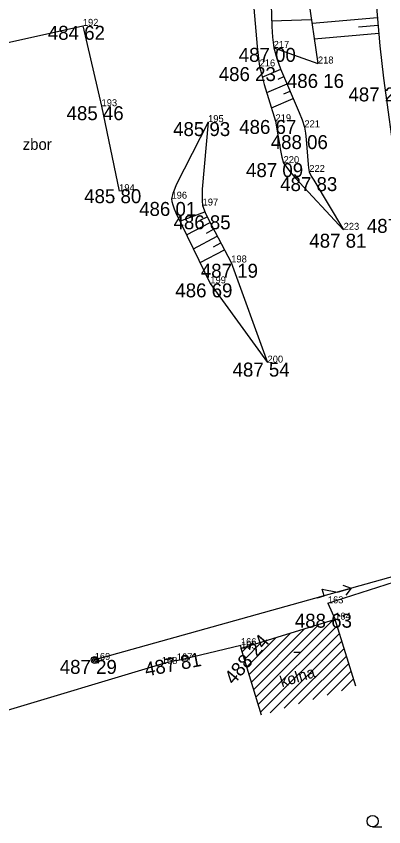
# Model space of a CAD drawing. Extents: x -559180 to -551373, y -1076947 to -1072071.
# Drawn here: x -553542.2 to -553515.9, y -1076395.4 to -1076337.3 of the extents above; entities that cross this region are included whole.
import ezdxf

# ---------------------------------------------------------------- set-up
doc = ezdxf.new("R2010")
doc.units = 0
for name, color, linetype in [('12_PLOTY', 7, 'Continuous'), ('14_BUDOVY', 7, 'Continuous'), ('17_KOMUNIKACE', 7, 'Continuous'), ('1_VODA_ZN', 7, 'Continuous'), ('20_EL_ZN', 7, 'Continuous'), ('23_HRANY', 7, 'Continuous'), ('26_SRAFY', 7, 'Continuous'), ('27_HRANA_PATA', 7, 'Continuous'), ('32', 7, 'Continuous'), ('3_BODY', 7, 'Continuous'), ('45_ZN_KULTURY', 7, 'Continuous'), ('47_ZN_STAV_OBJ$', 7, 'Continuous'), ('52_POPIS_UCELOVY', 7, 'Continuous'), ('6_VYSKY', 7, 'Continuous'), ('NNnadzemní', 7, 'Continuous')]:
    doc.layers.add(name, color=color, linetype=linetype)

# ---------------------------------------------------------------- blocks, each defined once
blk = doc.blocks.new('SLB')
at = {"layer": '20_EL_ZN'}
for radius in [0.25, 0.158, 0.05]:
    blk.add_circle((0, 0), radius, dxfattribs=at)
blk = doc.blocks.new('BD')
at = {"layer": '47_ZN_STAV_OBJ$'}
blk.add_line((-0.25, 0), (0.25, 0), dxfattribs=at)
blk = doc.blocks.new('ZAHRAD')
at = {"layer": '45_ZN_KULTURY'}
blk.add_line((0, 0), (0.65, 0.003), dxfattribs=at)
blk.add_circle((0, 0.403), 0.403, dxfattribs=at)
blk = doc.blocks.new('POINT_DISPLAY')
blk.add_line((0, 0), (0, 0))
blk = doc.blocks.new('ELNN')
at = {"layer": '20_EL_ZN'}
for p, q in [((0, 0), (0.5, 0)), ((0.5, 0), (0.5, 0.5)), ((0.5, 0.5), (1.5, 0)), ((1.5, 0), (2.5, 0))]:
    blk.add_line(p, q, dxfattribs=at)
blk.add_lwpolyline([(2, 0.375), (2.5, 0), (2, -0.375)], dxfattribs=at)

msp = doc.modelspace()

# ---------------------------------------------------------------- linework, layer by layer
at = {"layer": '12_PLOTY'}
for p, q in [((-553519.91, -1076379.39), (-553503.81, -1076374.22)), ((-553519.91, -1076379.39), (-553519.39, -1076380.56)), ((-553530.73, -1076383.48), (-553526.14, -1076382.39)), ((-553526.13, -1076382.64), (-553526.14, -1076382.39)), ((-553530.73, -1076383.48), (-553531.81, -1076383.74)), ((-553547.99, -1076388.59), (-553531.81, -1076383.74))]:
    msp.add_line(p, q, dxfattribs=at)
at = {"layer": '14_BUDOVY'}
for p, q in [((-553519.39, -1076380.56), (-553526.13, -1076382.64)), ((-553517.916, -1076385.338), (-553519.39, -1076380.56)), ((-553524.656, -1076387.418), (-553526.13, -1076382.64))]:
    msp.add_line(p, q, dxfattribs=at)
at = {"layer": '17_KOMUNIKACE'}
for points in [[(-553516.81, -1076332.2), (-553516.181, -1076339.439), (-553515.93, -1076341.76)], [(-553515.93, -1076341.76), (-553515.037, -1076348.204), (-553514.59, -1076351.02)]]:
    msp.add_lwpolyline(points, dxfattribs=at)
at = {"layer": '23_HRANY'}
for p, q in [((-553548.3, -1076340.42), (-553537.46, -1076338)), ((-553537.46, -1076338), (-553536.12, -1076343.76)), ((-553536.12, -1076343.76), (-553534.86, -1076349.85))]:
    msp.add_line(p, q, dxfattribs=at)
at = {"layer": '26_SRAFY'}
for p, q in [((-553521.078, -1076337.572), (-553523.935, -1076337.659)), ((-553521.045, -1076337.801), (-553516.359, -1076337.393)), ((-553517.705, -1076338.081), (-553516.31, -1076337.959)), ((-553520.88, -1076338.926), (-553516.26, -1076338.525)), ((-553524.606, -1076341.68), (-553523.283, -1076341.117)), ((-553523.475, -1076341.819), (-553523.06, -1076341.642)), ((-553524.281, -1076342.781), (-553522.836, -1076342.167)), ((-553523.065, -1076342.883), (-553522.613, -1076342.692)), ((-553523.956, -1076343.881), (-553522.39, -1076343.216)), ((-553530.518, -1076351.99), (-553528.716, -1076351.321)), ((-553530.031, -1076352.984), (-553528.352, -1076352.093)), ((-553529.067, -1076351.933), (-553528.549, -1076351.696)), ((-553528.601, -1076352.852), (-553528.092, -1076352.582)), ((-553529.544, -1076353.979), (-553527.833, -1076353.07)), ((-553528.092, -1076353.834), (-553527.573, -1076353.559)), ((-553529.058, -1076354.973), (-553527.314, -1076354.048))]:
    msp.add_line(p, q, dxfattribs=at)
at = {"layer": '27_HRANA_PATA'}
for p, q in [((-553521.75, -1076332.99), (-553520.62, -1076340.7)), ((-553523.79, -1076339.58), (-553520.62, -1076340.7)), ((-553526.83, -1076354.96), (-553524.23, -1076362.14)), ((-553528.33, -1076356.46), (-553524.23, -1076362.14))]:
    msp.add_line(p, q, dxfattribs=at)
for points in [[(-553524.22, -1076333.37), (-553524.084, -1076334.383), (-553523.995, -1076335.686), (-553523.923, -1076338.052), (-553523.878, -1076338.823), (-553523.79, -1076339.58)], [(-553525.58, -1076334.03), (-553525.371, -1076335.301), (-553525.208, -1076336.723), (-553524.974, -1076339.489), (-553524.881, -1076340.352), (-553524.8, -1076340.91)], [(-553523.79, -1076339.58), (-553523.567, -1076340.333), (-553523.301, -1076341.074), (-553521.965, -1076344.217), (-553521.758, -1076344.747), (-553521.59, -1076345.27)], [(-553524.8, -1076340.91), (-553524.667, -1076341.448), (-553524.47, -1076342.2), (-553523.66, -1076344.84)], [(-553528.49, -1076344.9), (-553530.773, -1076349.407), (-553530.876, -1076349.657), (-553530.962, -1076349.892), (-553531.031, -1076350.112), (-553531.11, -1076350.39)], [(-553528.49, -1076344.9), (-553528.908, -1076349.718), (-553528.92, -1076350.284), (-553528.913, -1076350.548), (-553528.88, -1076350.88)], [(-553523.66, -1076344.84), (-553523.297, -1076346.942), (-553523.197, -1076347.42), (-553523.08, -1076347.84)], [(-553521.59, -1076345.27), (-553521.517, -1076345.701), (-553521.462, -1076346.157), (-553521.314, -1076347.949), (-553521.289, -1076348.183), (-553521.24, -1076348.47)], [(-553523.08, -1076347.84), (-553522.713, -1076348.356), (-553522.261, -1076348.898), (-553518.78, -1076352.62)], [(-553521.24, -1076348.47), (-553521.101, -1076348.769), (-553520.922, -1076349.067), (-553518.78, -1076352.62)], [(-553531.11, -1076350.39), (-553531.077, -1076350.584), (-553531.007, -1076350.84), (-553530.918, -1076351.106), (-553530.803, -1076351.407), (-553528.33, -1076356.46)], [(-553528.88, -1076350.88), (-553528.697, -1076351.373), (-553528.464, -1076351.881), (-553526.83, -1076354.96)]]:
    msp.add_lwpolyline(points, dxfattribs=at)
at = {"layer": '32'}
for p, q in [((-553525.058, -1076386.116), (-553519.552, -1076380.61)), ((-553525.391, -1076385.035), (-553521.597, -1076381.241)), ((-553525.224, -1076385.575), (-553520.575, -1076380.926)), ((-553524.891, -1076386.656), (-553519.25, -1076381.015)), ((-553525.558, -1076384.495), (-553522.62, -1076381.557)), ((-553524.724, -1076387.197), (-553519.083, -1076381.555)), ((-553525.891, -1076383.414), (-553524.666, -1076382.188)), ((-553525.725, -1076383.954), (-553523.643, -1076381.872)), ((-553524.052, -1076387.232), (-553518.916, -1076382.096)), ((-553526.058, -1076382.873), (-553525.688, -1076382.504)), ((-553523.03, -1076386.916), (-553518.75, -1076382.636)), ((-553522.007, -1076386.6), (-553518.583, -1076383.176)), ((-553520.984, -1076386.285), (-553518.416, -1076383.717)), ((-553519.961, -1076385.969), (-553518.249, -1076384.257)), ((-553518.939, -1076385.654), (-553518.083, -1076384.798))]:
    msp.add_line(p, q, dxfattribs=at)
at = {"layer": 'NNnadzemní'}
msp.add_line((-553493.715, -1076371.45), (-553536.61, -1076383.45), dxfattribs=at)

# ---------------------------------------------------------------- block references
at = {"layer": '1_VODA_ZN'}
for p in [(-553537.46, -1076338), (-553523.79, -1076339.58), (-553524.8, -1076340.91), (-553520.62, -1076340.7), (-553515.93, -1076341.76), (-553536.12, -1076343.76), (-553528.49, -1076344.9), (-553523.66, -1076344.84), (-553521.59, -1076345.27), (-553523.08, -1076347.84), (-553521.24, -1076348.47), (-553534.86, -1076349.85), (-553531.11, -1076350.39), (-553528.88, -1076350.88), (-553518.78, -1076352.62), (-553526.83, -1076354.96), (-553528.33, -1076356.46), (-553524.23, -1076362.14), (-553519.91, -1076379.39), (-553519.39, -1076380.56), (-553526.14, -1076382.39), (-553526.13, -1076382.64), (-553536.61, -1076383.45), (-553530.73, -1076383.48), (-553531.81, -1076383.74)]:
    msp.add_blockref('POINT_DISPLAY', p, dxfattribs=at)
at = {"layer": '20_EL_ZN', "xscale": 1.0000005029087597, "yscale": 1.0000005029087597, "rotation": 15.629081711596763}
msp.add_blockref('ELNN', (-553520.659, -1076378.988), dxfattribs=at)
at = {"layer": '20_EL_ZN'}
msp.add_blockref('SLB', (-553536.61, -1076383.45), dxfattribs=at)
at = {"layer": '45_ZN_KULTURY'}
msp.add_blockref('ZAHRAD', (-553516.703, -1076395.41), dxfattribs=at)
at = {"layer": '47_ZN_STAV_OBJ$'}
msp.add_blockref('BD', (-553522.108, -1076382.886), dxfattribs=at)

# ---------------------------------------------------------------- texts
at = {"layer": '3_BODY'}
for s, p in [('192', (-553537.46, -1076338)), ('217', (-553523.79, -1076339.58)), ('216', (-553524.8, -1076340.91)), ('218', (-553520.62, -1076340.7)), ('193', (-553536.12, -1076343.76)), ('195', (-553528.49, -1076344.9)), ('219', (-553523.66, -1076344.84)), ('221', (-553521.59, -1076345.27)), ('220', (-553523.08, -1076347.84)), ('222', (-553521.24, -1076348.47)), ('194', (-553534.86, -1076349.85)), ('196', (-553531.11, -1076350.39)), ('197', (-553528.88, -1076350.88)), ('223', (-553518.78, -1076352.62)), ('198', (-553526.83, -1076354.96)), ('199', (-553528.33, -1076356.46)), ('200', (-553524.23, -1076362.14)), ('163', (-553519.91, -1076379.39)), ('164', (-553519.39, -1076380.56)), ('166', (-553526.14, -1076382.39)), ('165', (-553526.13, -1076382.64)), ('169', (-553536.61, -1076383.45)), ('167', (-553530.73, -1076383.48)), ('168', (-553531.81, -1076383.74))]:
    msp.add_text(s, height=0.5, dxfattribs=at).set_placement(p)
at = {"layer": '52_POPIS_UCELOVY'}
msp.add_text('zbor', height=0.8, dxfattribs=at).set_placement((-553541.768, -1076346.888))
msp.add_text('kolna', height=0.8, rotation=17.15051, dxfattribs=at).set_placement((-553523.198, -1076385.416))
at = {"layer": '6_VYSKY'}
for s, p in [('484 62', (-553539.965, -1076339)), ('487 00', (-553526.295, -1076340.58)), ('486 23', (-553527.725, -1076341.957)), ('486 16', (-553522.844, -1076342.449)), ('487 27', (-553518.435, -1076343.415)), ('485 46', (-553538.625, -1076344.76)), ('485 93', (-553530.995, -1076345.9)), ('486 67', (-553526.259, -1076345.747)), ('488 06', (-553524.001, -1076346.832)), ('487 09', (-553525.772, -1076348.84)), ('487 83', (-553523.324, -1076349.845)), ('485 80', (-553537.365, -1076350.71)), ('486 01', (-553533.427, -1076351.624)), ('486 85', (-553530.964, -1076352.582)), ('487 84', (-553517.117, -1076352.839)), ('487 81', (-553521.238, -1076353.901)), ('487 19', (-553529.007, -1076356.054)), ('486 69', (-553530.835, -1076357.46)), ('487 54', (-553526.735, -1076363.14)), ('488 63', (-553522.274, -1076381.139)), ('487 29', (-553539.115, -1076384.45))]:
    msp.add_text(s, height=1, dxfattribs=at).set_placement(p)
for s, rotation, p in [('488 24', 49.97626, (-553526.656, -1076385.284)), ('487 81', 10.85183, (-553532.926, -1076384.64))]:
    msp.add_text(s, height=1, rotation=rotation, dxfattribs=at).set_placement(p)

doc.saveas('drawing.dxf')
